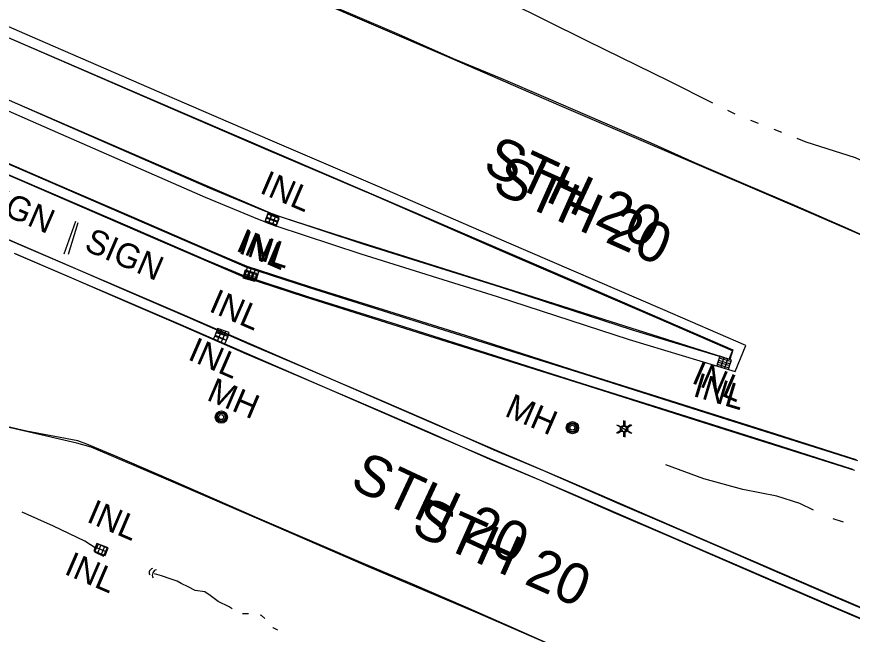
# Model space of a CAD drawing. Extents: x 588843 to 2552415, y 180129 to 269402.
# Drawn here: x 593491.7 to 593696.8, y 185611.3 to 185762.9 of the extents above; entities that cross this region are included whole.
import ezdxf

# ---------------------------------------------------------------- set-up
doc = ezdxf.new("R2010")
doc.units = 0
for name, color, linetype in [('Default', 7, 'Continuous'), ('E_DRN', 7, 'Continuous'), ('E_DRN_Text', 7, 'Continuous'), ('E_LTG', 7, 'Continuous'), ('E_RDWY', 7, 'Continuous'), ('E_RDWY_C_and_G', 7, 'Continuous'), ('E_RDWY_Text', 7, 'Continuous'), ('E_SGN', 7, 'Continuous'), ('E_SGN_Text', 7, 'Continuous'), ('E_UTL_MH', 7, 'Continuous'), ('E_UTL_MH_Text', 7, 'Continuous'), ('E_WTR_P', 7, 'Continuous')]:
    doc.layers.add(name, color=color, linetype=linetype)

# ---------------------------------------------------------------- blocks, each defined once
blk = doc.blocks.new('LPOL')
at = {"layer": 'Default'}
for p, q in [((-4, 0), (-1.5, 0)), ((-0.75, 1.3), (-2, 3.46)), ((0.75, 1.3), (2, 3.46)), ((1.5, 0), (4, 0)), ((-2, -3.46), (-0.75, -1.3)), ((2, -3.46), (0.75, -1.3))]:
    blk.add_line(p, q, dxfattribs=at)
for radius in [1.5, 1.5, 1.5, 0.125]:
    blk.add_circle((0, 0), radius, dxfattribs=at)
blk = doc.blocks.new('SIGN')
at = {"layer": 'Default'}
blk.add_text('SIGN', height=12, dxfattribs=at).set_placement((-18.55, -6))
blk = doc.blocks.new('INLO')
at = {"layer": 'E_DRN'}
for p, q in [((2, -4), (2, 0)), ((4, -4), (4, 0)), ((6, -2), (0, -2))]:
    blk.add_line(p, q, dxfattribs=at)
blk.add_lwpolyline([(0, -4), (6, -4), (6, 0), (0, 0), (0, -4)], close=True, dxfattribs=at)
blk = doc.blocks.new('INLT_25')
at = {"layer": 'E_DRN_Text'}
blk.add_text('INL', height=12, dxfattribs=at).set_placement((-11.03, -6))
blk = doc.blocks.new('MHT')
at = {"layer": 'E_UTL_MH_Text'}
blk.add_text('MH', height=12, dxfattribs=at).set_placement((-9.81, -6))
blk = doc.blocks.new('MHO')
at = {"layer": 'Default'}
for centre, radius in [((0.08, -0.12), 3), ((0.08, -0.12), 2.43), ((0.07, -0.15), 1.94), ((0.02, -0.16), 1.21)]:
    blk.add_circle(centre, radius, dxfattribs=at)
blk = doc.blocks.new('INLT_27')
at = {"layer": 'E_DRN_Text'}
blk.add_text('INL', height=12, dxfattribs=at).set_placement((-11.03, -6))
blk = doc.blocks.new('CULV2')
at = {"layer": 'E_DRN'}
blk.add_arc((19.7, 14.8), 24.6, 216.8699, 323.1301, dxfattribs=at)
blk = doc.blocks.new('CULV2_4')
at = {"layer": 'E_DRN'}
blk.add_arc((65, 48), 80.7, 216.8699, 323.1301, dxfattribs=at)
blk = doc.blocks.new('INLO_3')
at = {"layer": 'E_DRN'}
for p, q in [((6.6, -13.1), (6.6, 0)), ((13.1, -13.1), (13.1, 0)), ((19.7, -6.6), (0, -6.6))]:
    blk.add_line(p, q, dxfattribs=at)
blk.add_lwpolyline([(0, -13.1), (19.7, -13.1), (19.7, 0), (0, 0)], close=True, dxfattribs=at)
blk = doc.blocks.new('INLT_42_1')
at = {"layer": 'E_DRN_Text'}
blk.add_text('INL', height=39.37, dxfattribs=at).set_placement((-36.2, -19.7))
blk = doc.blocks.new('INLT_25_1')
at = {"layer": 'E_DRN_Text'}
blk.add_text('INL', height=39.37, dxfattribs=at).set_placement((-36.2, -19.7))
blk = doc.blocks.new('INLT_43_1')
at = {"layer": 'E_DRN_Text'}
blk.add_text('INL', height=39.37, dxfattribs=at).set_placement((-36.2, -19.7))
blk = doc.blocks.new('MHO_3')
at = {"layer": 'E_UTL_MH'}
for centre, radius in [((0.3, -0.4), 9.84), ((0.3, -0.4), 7.98), ((0.2, -0.5), 6.35), ((0.1, -0.5), 3.97)]:
    blk.add_circle(centre, radius, dxfattribs=at)
blk = doc.blocks.new('INLT_50_1')
at = {"layer": 'E_DRN_Text'}
blk.add_text('INL', height=39.37, dxfattribs=at).set_placement((-36.2, -19.7))
blk = doc.blocks.new('LPOL_4')
at = {"layer": 'E_LTG'}
for p, q in [((-13.1, 0), (-4.9, 0)), ((-2.5, 4.3), (-6.6, 11.4)), ((2.5, 4.3), (6.6, 11.4)), ((4.9, 0), (13.1, 0)), ((-6.6, -11.4), (-2.5, -4.3)), ((6.6, -11.4), (2.5, -4.3))]:
    blk.add_line(p, q, dxfattribs=at)
for radius in [4.92, 4.92, 4.92, 0.41]:
    blk.add_circle((0, 0), radius, dxfattribs=at)
blk = doc.blocks.new('SIGN_3')
at = {"layer": 'E_SGN'}
blk.add_text('SIGN', height=39.37, dxfattribs=at).set_placement((-56.1, -19.7))
blk = doc.blocks.new('MHT_1_1')
at = {"layer": 'E_UTL_MH'}
blk.add_text('MH', height=39.37, dxfattribs=at).set_placement((-32.2, -19.7))

msp = doc.modelspace()

# ---------------------------------------------------------------- linework, layer by layer
at = {"layer": 'E_DRN'}
msp.add_lwpolyline([(593510.78, 185631.49), (593512.99, 185630.49), (593513.85, 185632.39), (593511.65, 185633.4)], close=True, dxfattribs=at)
at = {"layer": 'E_RDWY'}
for points in [[(593759.1, 185683.31), (593742.04, 185690.53), (593728.3, 185696.69), (593709.33, 185704.73), (593695.77, 185710.83), (593682.84, 185716.47), (593670.2, 185721.87), (593658.17, 185727.03), (593647.4, 185731.86), (593631.92, 185738.54), (593621.67, 185743), (593610.57, 185747.71), (593598.94, 185752.59), (593585.45, 185758.54), (593573.64, 185763.64), (593561.33, 185768.89), (593544.91, 185776.17), (593525.62, 185787.49)], [(593759.23, 185683.39), (593739.55, 185691.58), (593712.69, 185703.4), (593684.94, 185715.45), (593651.85, 185729.61), (593625.47, 185740.91), (593596.7, 185753.38), (593563.11, 185767.85), (593537.55, 185779.12), (593525.28, 185784.5)], [(593805.06, 185499.36), (593796.08, 185505.71), (593778.99, 185517.59), (593765.58, 185526.62), (593750.52, 185536.77), (593736.83, 185546.06), (593725.23, 185553.81), (593714.32, 185561.29), (593702.05, 185569.53), (593690.43, 185577.12), (593681.49, 185583.28), (593656.92, 185594.04), (593626.9, 185606.88), (593604.28, 185616.72), (593578.06, 185627.87), (593554.17, 185638.2), (593528.97, 185649.12), (593509.99, 185657.21), (593506.4, 185658.17), (593479.1, 185664.49), (593455.91, 185669.88), (593438.41, 185673.77)], [(593698.01, 185571.94), (593688.62, 185578.29), (593681.05, 185583.59), (593675.17, 185586.22), (593662.43, 185591.77), (593651.91, 185596.35), (593640.5, 185601.19), (593625.4, 185607.53), (593613.63, 185612.79), (593601.92, 185617.92), (593588.88, 185623.58), (593576.37, 185628.83), (593565.9, 185633.32), (593550.87, 185639.79), (593539.52, 185644.78), (593529.63, 185649.16), (593515.76, 185655.12), (593508.93, 185658), (593506.71, 185658.75), (593494.07, 185661.19), (593479.18, 185664.59), (593467.68, 185667.38), (593453.78, 185670.37), (593447.3, 185671.82)]]:
    msp.add_lwpolyline(points, dxfattribs=at)
msp.add_lwpolyline([(593453.69, 185773.4), (593523.56, 185743.19), (593588.11, 185715.4), (593631.1, 185696.92), (593667.51, 185681.1), (593666.73, 185678.74), (593618.51, 185694.03), (593571.62, 185708.83), (593555.14, 185714.19), (593536.4, 185722.25), (593496.73, 185739.41), (593448.26, 185760.34), (593453.69, 185773.4)], close=True, dxfattribs=at)
at = {"layer": 'E_RDWY_C_and_G'}
for points in [[(593448.13, 185766.21), (593446.03, 185761.25), (593445.89, 185760.73), (593445.4, 185758.88), (593471.82, 185747.59), (593502.39, 185734.18), (593537.96, 185718.62), (593551.21, 185713.11), (593555.3, 185711.56), (593576.13, 185704.66), (593609.59, 185694.25), (593642.06, 185683.63), (593668.03, 185675.84), (593670.7, 185682.2), (593650.33, 185690.99), (593611.9, 185707.52), (593580.22, 185721.35), (593554.46, 185732.38), (593530.38, 185742.76), (593496.85, 185757.3), (593485.12, 185762.4), (593452.33, 185776.58)], [(593484.13, 185760.1), (593453.68, 185773.27), (593450.44, 185765.26), (593448.36, 185760.33), (593472.81, 185749.89), (593503.4, 185736.47), (593538.94, 185720.91), (593552.13, 185715.43), (593556.13, 185713.91), (593576.9, 185707.03), (593610.35, 185696.63), (593642.8, 185686.01), (593666.59, 185678.87), (593667.44, 185680.89), (593649.35, 185688.7), (593610.91, 185705.23), (593579.23, 185719.06), (593553.48, 185730.09), (593529.39, 185740.47), (593495.86, 185755.01)]]:
    msp.add_lwpolyline(points, close=True, dxfattribs=at)
for points in [[(593698.21, 185653.85), (593666.27, 185663.92), (593631, 185675.15), (593593.92, 185686.78), (593563.3, 185696.44), (593548.16, 185701.36), (593525.54, 185711.18), (593493.87, 185724.91), (593467.31, 185736.33)], [(593697.45, 185651.47), (593665.52, 185661.54), (593630.25, 185672.77), (593593.17, 185684.39), (593562.54, 185694.06), (593547.28, 185699.02), (593524.55, 185708.88), (593492.88, 185722.62), (593466.32, 185734.03)], [(593483.44, 185729.54), (593501.05, 185721.93), (593519.87, 185713.85), (593539.05, 185705.55), (593548.19, 185701.68), (593563.79, 185696.59), (593585.55, 185689.79), (593601.8, 185684.69), (593629.73, 185675.76), (593652.11, 185668.69), (593677.99, 185660.51), (593697.66, 185654.23)], [(593482.46, 185727.24), (593500.06, 185719.64), (593518.88, 185711.55), (593538.07, 185703.25), (593547.32, 185699.34), (593563.03, 185694.21), (593584.81, 185687.4), (593601.05, 185682.31), (593628.97, 185673.38), (593651.35, 185666.31), (593677.24, 185658.13), (593696.9, 185651.85)], [(593478.4, 185713.08), (593492.4, 185706.98), (593532.84, 185689.61), (593563.17, 185676.46), (593595.35, 185662.49), (593629.81, 185647.73), (593659.28, 185634.95), (593691.57, 185621.08), (593719.74, 185608.99)], [(593705.67, 185614.8), (593693.21, 185620.15), (593678.92, 185626.32), (593666.71, 185631.61), (593653.52, 185637.32), (593639.31, 185643.42), (593621.12, 185651.39), (593608.91, 185656.53), (593593.99, 185663.12), (593581.91, 185668.35), (593562.57, 185676.63), (593549.05, 185682.35), (593533.63, 185689.13), (593519.36, 185695.3), (593505.47, 185701.31), (593492.16, 185707.05), (593480.22, 185712.24)], [(593704.69, 185612.5), (593692.22, 185617.85), (593677.93, 185624.02), (593665.72, 185629.31), (593652.53, 185635.03), (593638.31, 185641.12), (593620.13, 185649.09), (593607.92, 185654.23), (593592.99, 185660.83), (593580.92, 185666.06), (593561.59, 185674.33), (593548.06, 185680.06), (593532.63, 185686.84), (593518.37, 185693), (593504.48, 185699.01), (593491.16, 185704.76)], [(593491.41, 185704.69), (593531.85, 185687.32), (593562.17, 185674.17), (593594.36, 185660.19), (593628.82, 185645.44), (593658.3, 185632.66), (593690.58, 185618.78), (593718.75, 185606.7)]]:
    msp.add_lwpolyline(points, dxfattribs=at)
at = {"layer": 'E_SGN'}
msp.add_line((593503.29, 185704.73), (593506.18, 185712.74), dxfattribs=at)
msp.add_lwpolyline([(593506.68, 185712.33), (593504.27, 185704.57)], dxfattribs=at)
at = {"layer": 'E_WTR_P'}
for points in [[(593609.19, 185767.74), (593612.06, 185766.71), (593631.41, 185757.17), (593635.93, 185754.95)], [(593635.93, 185754.95), (593651.8, 185747.16), (593662.52, 185741.79)], [(593666.17, 185739.95), (593668, 185739.03)], [(593671.78, 185737.48), (593673.69, 185736.74)], [(593677.51, 185735.27), (593679.42, 185734.53)], [(593683.23, 185733.06), (593685.44, 185732.21), (593697.5, 185728.35), (593710.8, 185722.23)], [(593687.32, 185641.72), (593683.95, 185643.41), (593678.28, 185645.19), (593669.96, 185646.82), (593660.4, 185649.49), (593651.02, 185652.92)], [(593511.19, 185632.36), (593508.42, 185634.11), (593500.7, 185637.87), (593493, 185641.3)], [(593694.63, 185638.81), (593692.14, 185639.64)], [(593544.56, 185617.56), (593543.81, 185618.05), (593541.12, 185619.35), (593539.15, 185620.81), (593537.83, 185621.71), (593535.52, 185622.03), (593533.74, 185622.96), (593532.08, 185623.76), (593531.07, 185624.31), (593529.36, 185624.92), (593527.2, 185625.61), (593525.52, 185626.15)], [(593548.58, 185616.3), (593548.1, 185616.27), (593547.12, 185616.33)], [(593552.62, 185615.13), (593551.76, 185615.86), (593551.44, 185615.94)], [(593555.8, 185612.27), (593554.62, 185612.87), (593554.54, 185612.97)]]:
    msp.add_lwpolyline(points, dxfattribs=at)

# ---------------------------------------------------------------- block references
at = {"layer": 'E_DRN'}
for name, p, xscale, yscale, rotation in [('INLO_3', (593555.39, 185711.52), 0.15240030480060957, 0.15240030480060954, 159.33403387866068), ('INLO', (593555.49, 185711.8), 0.49999999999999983, 0.49999999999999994, 160.9110799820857), ('INLO', (593547.76, 185700.7), 0.5, 0.5, -15.91023425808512), ('INLO_3', (593548.29, 185701.31), 0.15240030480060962, 0.1524003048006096, -18.012974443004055), ('INLO', (593543.19, 185683.5), 0.5, 0.49999999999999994, 161.0684752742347), ('INLO_3', (593542.78, 185682.59), 0.1524003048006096, 0.15240030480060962, 156.54587534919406), ('INLO_3', (593666.44, 185676.31), 0.15240030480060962, 0.1524003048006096, 163.2863258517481), ('INLO', (593666.52, 185676.7), 0.5, 0.5, 161.9058155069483), ('INLO', (593513.41, 185630.63), 0.49999999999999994, 0.49999999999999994, 158.0047727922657), ('CULV2', (593525.03, 185627.41), 0.04223090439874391, 0.04223090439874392, -115.31221340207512), ('CULV2_4', (593526.01, 185627.14), 0.01696976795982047, 0.01696976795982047, -113.00797223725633)]:
    msp.add_blockref(name, p, dxfattribs=dict(at, xscale=xscale, yscale=yscale, rotation=rotation))
at = {"layer": 'E_DRN_Text'}
for name, p, xscale, yscale, rotation in [('INLT_25', (593557.31, 185720.35), 0.49999999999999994, 0.5000000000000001, -23.33669759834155), ('INLT_25', (593551.49, 185706.12), 0.49999999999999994, 0.5000000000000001, -23.33669759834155), ('INLT_25_1', (593552.06, 185706.06), 0.15240030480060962, 0.1524003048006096, -18.012974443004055), ('INLT_25', (593544.85, 185691.27), 0.49999999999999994, 0.5000000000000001, -23.33669759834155), ('INLT_42_1', (593539.67, 185679.42), 0.15240030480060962, 0.1524003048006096, -23.454124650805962), ('INLT_25', (593663.34, 185673.68), 0.49999999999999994, 0.5000000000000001, -23.33669759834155), ('INLT_43_1', (593663.6, 185671.13), 0.1524003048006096, 0.15240030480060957, -16.71367414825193), ('INLT_50_1', (593514.83, 185639.61), 0.15240030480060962, 0.15240030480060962, -23.108434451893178), ('INLT_27', (593509.33, 185626.76), 0.49999999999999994, 0.5000000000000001, -23.368950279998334)]:
    msp.add_blockref(name, p, dxfattribs=dict(at, xscale=xscale, yscale=yscale, rotation=rotation))
at = {"layer": 'E_LTG'}
for name, p, xscale, yscale, rotation in [('LPOL', (593640.62, 185661.75), 0.5000000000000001, 0.5, -89.67337617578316), ('LPOL_4', (593640.97, 185661.66), 0.1524003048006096, 0.1524003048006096, -89.2544447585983)]:
    msp.add_blockref(name, p, dxfattribs=dict(at, xscale=xscale, yscale=yscale, rotation=rotation))
at = {"layer": 'E_SGN_Text'}
for name, p, xscale, yscale, rotation in [('SIGN', (593490.97, 185716.37), 0.49999999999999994, 0.5000000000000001, -23.33669759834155), ('SIGN_3', (593517.01, 185705.1), 0.15240030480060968, 0.15240030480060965, -23.235770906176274)]:
    msp.add_blockref(name, p, dxfattribs=dict(at, xscale=xscale, yscale=yscale, rotation=rotation))
at = {"layer": 'E_UTL_MH'}
for name, p, xscale, yscale, rotation in [('MHT_1_1', (593616.9, 185665.81), 0.1524003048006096, 0.15240030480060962, -23.403919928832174), ('MHO', (593541.9, 185664.69), 0.5000000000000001, 0.4999999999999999, -23.108396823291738), ('MHO_3', (593628.08, 185662.08), 0.15240030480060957, 0.1524003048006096, -18.015022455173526)]:
    msp.add_blockref(name, p, dxfattribs=dict(at, xscale=xscale, yscale=yscale, rotation=rotation))
at = {"layer": 'E_UTL_MH_Text', "xscale": 0.5000000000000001, "yscale": 0.4999999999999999, "rotation": -23.108396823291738}
msp.add_blockref('MHT', (593543.74, 185669.75), dxfattribs=at)

# ---------------------------------------------------------------- texts
at = {"layer": 'E_RDWY_Text'}
for rotation, p in [(334.929, (593605.7, 185725.02)), (335.9236, (593608.03, 185720.16)), (334.929, (593573.15, 185647.42)), (335.9236, (593588.15, 185636.23))]:
    msp.add_text('STH 20', height=10, rotation=rotation, dxfattribs=at).set_placement(p)

doc.saveas('drawing.dxf')
